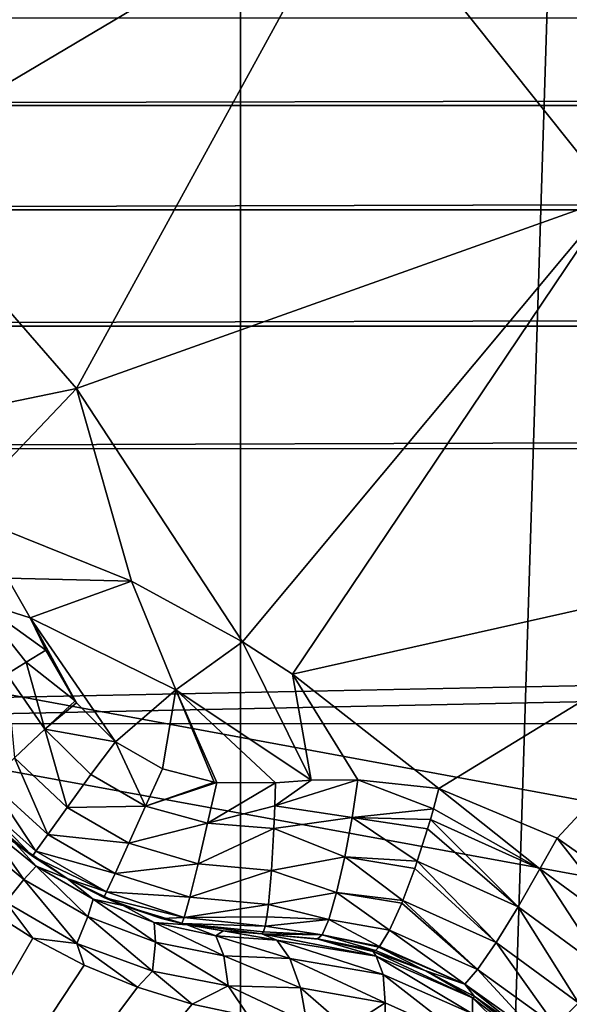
# Model space of a CAD drawing. Header units: metres. Extents: x -206 to 75, y -104 to 104.
# Tile 633 of 656: x -35.149 to -34.149, y -47.62 to -45.83. Entities that reach past the tile are written whole.
import ezdxf

# ---------------------------------------------------------------- set-up
doc = ezdxf.new("R2010")
doc.units = ezdxf.units.M
doc.layers.add('solid_01_1-CONSUMER_THERM_B_125288', color=7, linetype='CONTINUOUS')

msp = doc.modelspace()

# ---------------------------------------------------------------- linework, layer by layer
at = {"layer": 'solid_01_1-CONSUMER_THERM_B_125288'}
for points in [[(-35.314156, 63.540874), (-34.762913, 63.489876), (-35.295959, -63.561279)], [(-34.762913, 63.489876), (-34.744732, -63.510124), (-35.295959, -63.561279)], [(-30.762913, 63.490448), (-34.744732, -63.510124), (-34.762913, 63.489876)], [(-30.762913, 63.490448), (-30.744732, -63.509552), (-34.744732, -63.510124)], [(-35.81879, -45.726864, 18.055769), (-35.406448, -46.085495, 18.185537), (-35.081638, -45.067837, 17.663486)], [(-35.406448, -46.085495, 18.185537), (-34.53516, -45.569218, 17.835464), (-35.081638, -45.067837, 17.663486)], [(-34.53516, -45.569218, 17.835464), (-34.068989, -46.152966, 17.982162), (-33.486755, -45.361198, 17.424911)], [(-35.56731, -54.055267, 3.45631), (-26.153526, -45.546333, 3.5), (-35.866474, -53.698833, 3.5)], [(-35.518597, -54.981541, 3.5), (-35.866474, -53.698833, 3.5), (-26.153526, -45.546333, 3.5)], [(-35.56731, -54.055267, 3.45631), (-25.853172, -45.904179, 3.455959), (-26.153526, -45.546333, 3.5)], [(-35.518597, -54.981541, 3.5), (-26.153526, -45.546333, 3.5), (-35.050472, -54.926132, 3.5)], [(-35.050472, -54.926132, 3.5), (-26.153526, -45.546333, 3.5), (-34.588764, -54.83429, 3.5)], [(-34.588764, -54.83429, 3.5), (-26.153526, -45.546333, 3.5), (-34.135071, -54.706341, 3.5)], [(-35.406448, -46.085495, 18.185537), (-35.045486, -46.500565, 18.299129), (-34.53516, -45.569218, 17.835464)], [(-35.045486, -46.500565, 18.299129), (-34.068989, -46.152966, 17.982162), (-34.53516, -45.569218, 17.835464)], [(-37.593307, -47.110531, 63.5), (-37.593521, -45.610531, 63.5), (37.606476, -45.599766, 63.5)], [(-36.093307, -47.110317, 63.5), (-37.593307, -47.110531, 63.5), (37.606476, -45.599766, 63.5)], [(-25.743307, -47.108833, 63.5), (-36.093307, -47.110317, 63.5), (37.606476, -45.599766, 63.5)], [(-37.593491, -45.828281, 75.022964), (-37.593468, -45.986691, 75.181549), (37.60651, -45.817513, 75.022964)], [(-37.593468, -45.986691, 75.181549), (37.606533, -45.975925, 75.181549), (37.60651, -45.817513, 75.022964)], [(-35.56731, -54.055267, 3.45631), (-35.277191, -54.400913, 3.325905), (-25.853172, -45.904179, 3.455959)], [(-35.277191, -54.400913, 3.325905), (-25.5634, -46.249416, 3.325387), (-25.853172, -45.904179, 3.455959)], [(-37.593468, -45.986691, 75.181549), (-37.593441, -46.176445, 75.300873), (37.606533, -45.975925, 75.181549)], [(-37.593441, -46.176445, 75.300873), (37.60656, -46.16568, 75.300873), (37.606533, -45.975925, 75.181549)], [(-35.444317, -46.583298, 18.365725), (-35.045486, -46.500565, 18.299129), (-35.406448, -46.085495, 18.185537)], [(-37.593441, -46.176445, 75.300873), (-37.59341, -46.388008, 75.374931), (37.60656, -46.16568, 75.300873)], [(-37.59341, -46.388008, 75.374931), (37.60659, -46.377243, 75.374931), (37.60656, -46.16568, 75.300873)], [(-35.045486, -46.500565, 18.299129), (-34.743782, -46.961246, 18.393747), (-34.068989, -46.152966, 17.982162)], [(-34.743782, -46.961246, 18.393747), (-34.652779, -47.01976, 18.393749), (-34.068989, -46.152966, 17.982162)], [(-34.652779, -47.01976, 18.393749), (-33.694283, -46.805107, 18.100071), (-34.068989, -46.152966, 17.982162)], [(-35.277191, -54.400913, 3.325905), (-35.007877, -54.721775, 3.113388), (-25.5634, -46.249416, 3.325387)], [(-35.007877, -54.721775, 3.113388), (-25.29442, -46.569881, 3.112886), (-25.5634, -46.249416, 3.325387)], [(-37.59341, -46.388008, 75.374931), (-37.59338, -46.610531, 75.400002), (37.60659, -46.377243, 75.374931)], [(37.60659, -46.377243, 75.374931), (-37.59338, -46.610531, 75.400002), (37.606621, -46.599766, 75.400002)], [(-35.444317, -46.583298, 18.365725), (-35.258884, -46.724659, 18.393747), (-35.045486, -46.500565, 18.299129)], [(-35.258884, -46.724659, 18.393747), (-34.945515, -46.850792, 18.393747), (-35.045486, -46.500565, 18.299129)], [(-34.945515, -46.850792, 18.393747), (-34.743782, -46.961246, 18.393747), (-35.045486, -46.500565, 18.299129)], [(-38.864662, -46.52047, 75.400002), (-54.590946, -63.612965, 75.400002), (54.609055, -63.597332, 75.400002)], [(-37.59338, -46.610531, 75.400002), (-38.864662, -46.52047, 75.400002), (54.609055, -63.597332, 75.400002)], [(-35.007877, -54.721775, 3.113388), (-34.768879, -55.006523, 2.826262), (-25.29442, -46.569881, 3.112886)], [(-34.768879, -55.006523, 2.826262), (-25.055708, -46.854282, 2.825941), (-25.29442, -46.569881, 3.112886)], [(37.606621, -46.599766, 75.400002), (-37.59338, -46.610531, 75.400002), (54.609055, -63.597332, 75.400002)], [(-35.170738, -46.845531, 18.416395), (-34.945515, -46.850792, 18.393747), (-35.258884, -46.724659, 18.393747)], [(-34.652779, -47.01976, 18.393749), (-34.386856, -47.227959, 18.393747), (-33.694283, -46.805107, 18.100071)], [(-34.386856, -47.227959, 18.393747), (-34.171238, -47.318062, 18.365673), (-33.694283, -46.805107, 18.100071)], [(-34.171238, -47.318062, 18.365673), (-33.981152, -47.45203, 18.346268), (-33.694283, -46.805107, 18.100071)], [(-35.225338, -46.887127, 18.4196), (-35.129639, -46.917519, 18.426382), (-35.170738, -46.845531, 18.416395)], [(-35.170738, -46.845531, 18.416395), (-35.129639, -46.917519, 18.426382), (-34.945515, -46.850792, 18.393747)], [(-34.864616, -47.048637, 18.426445), (-34.945515, -46.850792, 18.393747), (-35.129639, -46.917519, 18.426382)], [(-34.864616, -47.048637, 18.426445), (-34.743782, -46.961246, 18.393747), (-34.945515, -46.850792, 18.393747)], [(-34.768879, -55.006523, 2.826262), (-34.568623, -55.245106, 2.474663), (-25.055708, -46.854282, 2.825941)], [(-34.568623, -55.245106, 2.474663), (-24.855675, -47.092602, 2.474663), (-25.055708, -46.854282, 2.825941)], [(-35.225338, -46.887127, 18.4196), (-35.101273, -46.976398, 18.432564), (-35.129639, -46.917519, 18.426382)], [(-35.225338, -46.887127, 18.4196), (-35.136829, -46.998226, 18.433228), (-35.101273, -46.976398, 18.432564)], [(-35.225338, -46.887127, 18.4196), (-35.171738, -47.020218, 18.42696), (-35.136829, -46.998226, 18.433228)], [(-35.047611, -47.068611, 18.438097), (-35.129639, -46.917519, 18.426382), (-35.101273, -46.976398, 18.432564)], [(-34.974636, -47.14315, 18.439514), (-34.864616, -47.048637, 18.426445), (-35.129639, -46.917519, 18.426382)], [(-35.045162, -47.07185, 18.438204), (-34.974636, -47.14315, 18.439514), (-35.129639, -46.917519, 18.426382)], [(-35.047611, -47.068611, 18.438097), (-35.045162, -47.07185, 18.438204), (-35.129639, -46.917519, 18.426382)], [(-34.618507, -47.212528, 18.426382), (-34.743782, -46.961246, 18.393747), (-34.864616, -47.048637, 18.426445)], [(-34.618507, -47.212528, 18.426382), (-34.652779, -47.01976, 18.393749), (-34.743782, -46.961246, 18.393747)], [(-35.136829, -46.998226, 18.433228), (-35.047611, -47.068611, 18.438097), (-35.101273, -46.976398, 18.432564)], [(-35.103058, -47.120167, 18.430731), (-35.136829, -46.998226, 18.433228), (-35.171738, -47.020218, 18.42696)], [(-35.103058, -47.120167, 18.430731), (-35.047611, -47.068611, 18.438097), (-35.136829, -46.998226, 18.433228)], [(-35.103058, -47.120167, 18.430731), (-35.171738, -47.020218, 18.42696), (-35.158104, -47.172207, 18.397263)], [(-34.533943, -47.212158, 18.416172), (-34.386856, -47.227959, 18.393747), (-34.652779, -47.01976, 18.393749)], [(-34.533943, -47.212158, 18.416172), (-34.652779, -47.01976, 18.393749), (-34.618507, -47.212528, 18.426382)], [(-34.974636, -47.14315, 18.439514), (-34.889271, -47.192047, 18.439503), (-34.864616, -47.048637, 18.426445)], [(-34.889271, -47.192047, 18.439503), (-34.795006, -47.216503, 18.438219), (-34.864616, -47.048637, 18.426445)], [(-34.683678, -47.217419, 18.432564), (-34.618507, -47.212528, 18.426382), (-34.864616, -47.048637, 18.426445)], [(-34.790104, -47.217113, 18.438089), (-34.683678, -47.217419, 18.432564), (-34.864616, -47.048637, 18.426445)], [(-34.795006, -47.216503, 18.438219), (-34.790104, -47.217113, 18.438089), (-34.864616, -47.048637, 18.426445)], [(-35.103058, -47.120167, 18.430731), (-35.045162, -47.07185, 18.438204), (-35.047611, -47.068611, 18.438097)], [(-35.103058, -47.120167, 18.430731), (-34.974636, -47.14315, 18.439514), (-35.045162, -47.07185, 18.438204)], [(-34.568623, -55.245106, 2.474663), (-34.414318, -55.428944, 2.071429), (-24.855675, -47.092602, 2.474663)], [(-34.414318, -55.428944, 2.071429), (-24.70137, -47.276443, 2.071429), (-24.855675, -47.092602, 2.474663)], [(-36.093307, -47.110317, 69.900002), (-36.093307, -47.110317, 63.5), (-25.743307, -47.108833, 63.5)], [(-25.743307, -47.108833, 69.900002), (-36.093307, -47.110317, 69.900002), (-25.743307, -47.108833, 63.5)], [(-25.743307, -47.108833, 69.900002), (-36.093094, -48.610317, 69.900002), (-36.093307, -47.110317, 69.900002)], [(-25.743307, -47.108833, 69.900002), (-25.743092, -48.608833, 69.900002), (-36.093094, -48.610317, 69.900002)], [(-35.103058, -47.120167, 18.430731), (-35.158104, -47.172207, 18.397263), (-35.062527, -47.262001, 18.395981)], [(-35.103058, -47.120167, 18.430731), (-35.019581, -47.202099, 18.430346), (-34.974636, -47.14315, 18.439514)], [(-35.103058, -47.120167, 18.430731), (-35.062527, -47.262001, 18.395981), (-35.019581, -47.202099, 18.430346)], [(-35.019581, -47.202099, 18.430346), (-34.919716, -47.259697, 18.430346), (-34.974636, -47.14315, 18.439514)], [(-34.919716, -47.259697, 18.430346), (-34.889271, -47.192047, 18.439503), (-34.974636, -47.14315, 18.439514)], [(-35.158104, -47.172207, 18.397263), (-35.202961, -47.21553, 18.338661), (-35.097683, -47.311218, 18.337481)], [(-35.158104, -47.172207, 18.397263), (-35.097683, -47.311218, 18.337481), (-35.062527, -47.262001, 18.395981)], [(-35.019581, -47.202099, 18.430346), (-35.062527, -47.262001, 18.395981), (-34.919716, -47.259697, 18.430346)], [(-34.919716, -47.259697, 18.430346), (-34.795006, -47.216503, 18.438219), (-34.889271, -47.192047, 18.439503)], [(-35.202961, -47.21553, 18.338661), (-35.229954, -47.242748, 18.264479), (-35.119152, -47.341492, 18.26395)], [(-35.202961, -47.21553, 18.338661), (-35.119152, -47.341492, 18.26395), (-35.097683, -47.311218, 18.337481)], [(-34.919716, -47.259697, 18.430346), (-34.790104, -47.217113, 18.438089), (-34.795006, -47.216503, 18.438219)], [(-34.919716, -47.259697, 18.430346), (-34.80695, -47.290932, 18.430729), (-34.790104, -47.217113, 18.438089)], [(-34.80695, -47.290932, 18.430729), (-34.683678, -47.217419, 18.432564), (-34.790104, -47.217113, 18.438089)], [(-34.80695, -47.290932, 18.430729), (-34.684788, -47.259125, 18.433228), (-34.683678, -47.217419, 18.432564)], [(-34.684788, -47.259125, 18.433228), (-34.533943, -47.212158, 18.416172), (-34.618507, -47.212528, 18.426382)], [(-34.544312, -47.28019, 18.4196), (-34.533943, -47.212158, 18.416172), (-34.684788, -47.259125, 18.433228)], [(-34.684788, -47.259125, 18.433228), (-34.618507, -47.212528, 18.426382), (-34.683678, -47.217419, 18.432564)], [(-34.544312, -47.28019, 18.4196), (-34.396526, -47.264378, 18.401197), (-34.533943, -47.212158, 18.416172)], [(-34.396526, -47.264378, 18.401197), (-34.386856, -47.227959, 18.393747), (-34.533943, -47.212158, 18.416172)], [(-34.203232, -47.373531, 18.376822), (-34.386856, -47.227959, 18.393747), (-34.396526, -47.264378, 18.401197)], [(-34.203232, -47.373531, 18.376822), (-34.171238, -47.318062, 18.365673), (-34.386856, -47.227959, 18.393747)], [(-35.229954, -47.242748, 18.264479), (-35.125538, -47.350838, 18.18961), (-35.119152, -47.341492, 18.26395)], [(-35.229954, -47.242748, 18.264479), (-35.210896, -47.279251, 18.188997), (-35.125538, -47.350838, 18.18961)], [(-35.062527, -47.262001, 18.395981), (-35.097683, -47.311218, 18.337481), (-34.950073, -47.326862, 18.395983)], [(-35.062527, -47.262001, 18.395981), (-34.950073, -47.326862, 18.395983), (-34.919716, -47.259697, 18.430346)], [(-34.919716, -47.259697, 18.430346), (-34.950073, -47.326862, 18.395983), (-34.80695, -47.290932, 18.430729)], [(-34.80695, -47.290932, 18.430729), (-34.686371, -47.300354, 18.42696), (-34.684788, -47.259125, 18.433228)], [(-34.544312, -47.28019, 18.4196), (-34.684788, -47.259125, 18.433228), (-34.686371, -47.300354, 18.42696)], [(-34.544312, -47.28019, 18.4196), (-34.402084, -47.284016, 18.402803), (-34.396526, -47.264378, 18.401197)], [(-34.414318, -55.428944, 2.071429), (-34.337975, -55.519901, 1.8802), (-24.70137, -47.276443, 2.071429)], [(-34.203232, -47.373531, 18.376822), (-34.396526, -47.264378, 18.401197), (-34.402084, -47.284016, 18.402803)], [(-34.337975, -55.519901, 1.8802), (-24.625298, -47.367077, 1.880731), (-24.70137, -47.276443, 2.071429)], [(-35.243057, -47.309559, 16.547344), (-35.14119, -47.393349, 16.525867), (-35.210945, -47.294136, 16.615082)], [(-35.210945, -47.294136, 16.615082), (-35.118771, -47.368622, 16.594746), (-35.15604, -47.327694, 16.674835)], [(-35.14119, -47.393349, 16.525867), (-35.118771, -47.368622, 16.594746), (-35.210945, -47.294136, 16.615082)], [(-35.15604, -47.327694, 16.674835), (-35.125538, -47.350838, 18.18961), (-35.210896, -47.279251, 18.188997)], [(-34.950073, -47.326862, 18.395983), (-34.824436, -47.364647, 18.397263), (-34.80695, -47.290932, 18.430729)], [(-34.80695, -47.290932, 18.430729), (-34.824436, -47.364647, 18.397263), (-34.686371, -47.300354, 18.42696)], [(-34.544312, -47.28019, 18.4196), (-34.686371, -47.300354, 18.42696), (-34.557606, -47.351646, 18.402061)], [(-34.544312, -47.28019, 18.4196), (-34.557606, -47.351646, 18.402061), (-34.425751, -47.359695, 18.393162)], [(-34.544312, -47.28019, 18.4196), (-34.407166, -47.301285, 18.402845), (-34.402084, -47.284016, 18.402803)], [(-34.544312, -47.28019, 18.4196), (-34.425751, -47.359695, 18.393162), (-34.407166, -47.301285, 18.402845)], [(-34.242355, -47.442608, 18.367188), (-34.402084, -47.284016, 18.402803), (-34.407166, -47.301285, 18.402845)], [(-34.242355, -47.442608, 18.367188), (-34.203232, -47.373531, 18.376822), (-34.402084, -47.284016, 18.402803)], [(-35.243057, -47.309559, 16.547344), (-35.173729, -47.434578, 16.47019), (-35.14119, -47.393349, 16.525867)], [(-35.097683, -47.311218, 18.337481), (-35.119152, -47.341492, 18.26395), (-34.975075, -47.381939, 18.337481)], [(-35.097683, -47.311218, 18.337481), (-34.975075, -47.381939, 18.337481), (-34.950073, -47.326862, 18.395983)], [(-34.824436, -47.364647, 18.397263), (-34.690735, -47.376736, 18.394554), (-34.686371, -47.300354, 18.42696)], [(-34.557606, -47.351646, 18.402061), (-34.686371, -47.300354, 18.42696), (-34.690735, -47.376736, 18.394554)], [(-34.242355, -47.442608, 18.367188), (-34.407166, -47.301285, 18.402845), (-34.425751, -47.359695, 18.393162)], [(-35.062485, -47.39156, 16.664267), (-35.125538, -47.350838, 18.18961), (-35.15604, -47.327694, 16.674835)], [(-35.118771, -47.368622, 16.594746), (-35.062485, -47.39156, 16.664267), (-35.15604, -47.327694, 16.674835)], [(-34.950073, -47.326862, 18.395983), (-34.975075, -47.381939, 18.337481), (-34.824436, -47.364647, 18.397263)], [(-34.203232, -47.373531, 18.376822), (-34.027721, -47.502087, 18.358753), (-34.171238, -47.318062, 18.365673)], [(-34.027721, -47.502087, 18.358753), (-33.981152, -47.45203, 18.346268), (-34.171238, -47.318062, 18.365673)], [(-35.119152, -47.341492, 18.26395), (-35.125538, -47.350838, 18.18961), (-34.990536, -47.415684, 18.263947)], [(-35.119152, -47.341492, 18.26395), (-34.990536, -47.415684, 18.263947), (-34.975075, -47.381939, 18.337481)], [(-35.125538, -47.350838, 18.18961), (-35.0625, -47.391552, 18.189682), (-34.990536, -47.415684, 18.263947)], [(-35.062485, -47.39156, 16.664267), (-35.0625, -47.391552, 18.189682), (-35.125538, -47.350838, 18.18961)], [(-34.975075, -47.381939, 18.337481), (-34.839485, -47.425175, 18.338659), (-34.824436, -47.364647, 18.397263)], [(-34.824436, -47.364647, 18.397263), (-34.839485, -47.425175, 18.338659), (-34.690735, -47.376736, 18.394554)], [(-34.557606, -47.351646, 18.402061), (-34.690735, -47.376736, 18.394554), (-34.572411, -47.416653, 18.36202)], [(-34.557606, -47.351646, 18.402061), (-34.572411, -47.416653, 18.36202), (-34.451984, -47.431118, 18.356619)], [(-34.557606, -47.351646, 18.402061), (-34.43026, -47.372864, 18.388723), (-34.425751, -47.359695, 18.393162)], [(-34.557606, -47.351646, 18.402061), (-34.451984, -47.431118, 18.356619), (-34.43026, -47.372864, 18.388723)], [(-34.28231, -47.50742, 18.330465), (-34.425751, -47.359695, 18.393162), (-34.43026, -47.372864, 18.388723)], [(-34.242355, -47.442608, 18.367188), (-34.425751, -47.359695, 18.393162), (-34.28231, -47.50742, 18.330465)], [(-35.14119, -47.393349, 16.525867), (-35.025005, -47.46043, 16.525846), (-35.118771, -47.368622, 16.594746)], [(-35.118771, -47.368622, 16.594746), (-35.014782, -47.428661, 16.59473), (-35.062485, -47.39156, 16.664267)], [(-35.025005, -47.46043, 16.525846), (-35.014782, -47.428661, 16.59473), (-35.118771, -47.368622, 16.594746)], [(-34.975075, -47.381939, 18.337481), (-34.990536, -47.415684, 18.263947), (-34.839485, -47.425175, 18.338659)], [(-34.839485, -47.425175, 18.338659), (-34.696293, -47.43824, 18.338903), (-34.690735, -47.376736, 18.394554)], [(-34.572411, -47.416653, 18.36202), (-34.690735, -47.376736, 18.394554), (-34.696293, -47.43824, 18.338903)], [(-34.28231, -47.50742, 18.330465), (-34.43026, -47.372864, 18.388723), (-34.451984, -47.431118, 18.356619)], [(-34.337975, -55.519901, 1.8802), (-24.523346, -47.488541, 1.720659), (-24.625298, -47.367077, 1.880731)], [(-34.080532, -47.561352, 18.349087), (-34.203232, -47.373531, 18.376822), (-34.242355, -47.442608, 18.367188)], [(-34.080532, -47.561352, 18.349087), (-34.027721, -47.502087, 18.358753), (-34.203232, -47.373531, 18.376822)], [(-35.14119, -47.393349, 16.525867), (-35.173729, -47.434578, 16.47019), (-35.04446, -47.509216, 16.470167)], [(-35.14119, -47.393349, 16.525867), (-35.04446, -47.509216, 16.470167), (-35.025005, -47.46043, 16.525846)], [(-35.0625, -47.391552, 18.189682), (-34.995422, -47.425892, 18.189606), (-34.990536, -47.415684, 18.263947)], [(-35.062485, -47.39156, 16.664267), (-34.995422, -47.425892, 18.189606), (-35.0625, -47.391552, 18.189682)], [(-34.960434, -47.440586, 16.674839), (-34.995422, -47.425892, 18.189606), (-35.062485, -47.39156, 16.664267)], [(-35.014782, -47.428661, 16.59473), (-34.960434, -47.440586, 16.674839), (-35.062485, -47.39156, 16.664267)], [(-34.990536, -47.415684, 18.263947), (-34.995422, -47.425892, 18.189606), (-34.849537, -47.46217, 18.264473)], [(-34.990536, -47.415684, 18.263947), (-34.849537, -47.46217, 18.264473), (-34.839485, -47.425175, 18.338659)], [(-34.572411, -47.416653, 18.36202), (-34.696293, -47.43824, 18.338903), (-34.586689, -47.465614, 18.304127)], [(-34.572411, -47.416653, 18.36202), (-34.586689, -47.465614, 18.304127), (-34.476177, -47.485046, 18.298189)], [(-34.572411, -47.416653, 18.36202), (-34.454006, -47.436096, 18.352715), (-34.451984, -47.431118, 18.356619)], [(-34.572411, -47.416653, 18.36202), (-34.476177, -47.485046, 18.298189), (-34.454006, -47.436096, 18.352715)], [(-35.173729, -47.434578, 16.47019), (-35.213978, -47.443165, 16.452234), (-35.124989, -47.499798, 16.447765)], [(-35.04446, -47.509216, 16.470167), (-35.173729, -47.434578, 16.47019), (-35.124989, -47.499798, 16.447765)], [(-35.025005, -47.46043, 16.525846), (-34.90144, -47.506786, 16.547297), (-35.014782, -47.428661, 16.59473)], [(-35.014782, -47.428661, 16.59473), (-34.904129, -47.471264, 16.615051), (-34.960434, -47.440586, 16.674839)], [(-34.90144, -47.506786, 16.547297), (-34.904129, -47.471264, 16.615051), (-35.014782, -47.428661, 16.59473)], [(-34.995422, -47.425892, 18.189606), (-34.890968, -47.463871, 18.188997), (-34.849537, -47.46217, 18.264473)], [(-34.960434, -47.440586, 16.674839), (-34.890968, -47.463871, 18.188997), (-34.995422, -47.425892, 18.189606)], [(-34.839485, -47.425175, 18.338659), (-34.849537, -47.46217, 18.264473), (-34.696293, -47.43824, 18.338903)], [(-34.316322, -47.556496, 18.270638), (-34.454006, -47.436096, 18.352715), (-34.476177, -47.485046, 18.298189)], [(-34.316322, -47.556496, 18.270638), (-34.451984, -47.431118, 18.356619), (-34.454006, -47.436096, 18.352715)], [(-34.28231, -47.50742, 18.330465), (-34.451984, -47.431118, 18.356619), (-34.316322, -47.556496, 18.270638)], [(-35.124989, -47.499798, 16.447765), (-35.213978, -47.443165, 16.452234), (-35.996807, -49.010303, 15.440842)], [(-34.844082, -47.475464, 16.708683), (-34.890968, -47.463871, 18.188997), (-34.960434, -47.440586, 16.674839)], [(-34.904129, -47.471264, 16.615051), (-34.844082, -47.475464, 16.708683), (-34.960434, -47.440586, 16.674839)], [(-34.849537, -47.46217, 18.264473), (-34.699329, -47.461174, 18.304218), (-34.696293, -47.43824, 18.338903)], [(-34.586689, -47.465614, 18.304127), (-34.696293, -47.43824, 18.338903), (-34.699329, -47.461174, 18.304218)], [(-34.242355, -47.442608, 18.367188), (-34.28231, -47.50742, 18.330465), (-34.132454, -47.616966, 18.312248)], [(-34.080532, -47.561352, 18.349087), (-34.242355, -47.442608, 18.367188), (-34.132454, -47.616966, 18.312248)], [(-35.025005, -47.46043, 16.525846), (-35.04446, -47.509216, 16.470167), (-34.907024, -47.559978, 16.492531)], [(-35.025005, -47.46043, 16.525846), (-34.907024, -47.559978, 16.492531), (-34.90144, -47.506786, 16.547297)], [(-34.904129, -47.471264, 16.615051), (-34.792004, -47.495701, 16.65275), (-34.844082, -47.475464, 16.708683)], [(-34.77739, -47.531651, 16.586763), (-34.792004, -47.495701, 16.65275), (-34.904129, -47.471264, 16.615051)], [(-34.90144, -47.506786, 16.547297), (-34.77739, -47.531651, 16.586763), (-34.904129, -47.471264, 16.615051)], [(-34.890968, -47.463871, 18.188997), (-34.853809, -47.47332, 18.188536), (-34.849537, -47.46217, 18.264473)], [(-34.844082, -47.475464, 16.708683), (-34.853809, -47.47332, 18.188536), (-34.890968, -47.463871, 18.188997)], [(-34.849537, -47.46217, 18.264473), (-34.853809, -47.47332, 18.188536), (-34.702423, -47.478004, 18.266209)], [(-34.853809, -47.47332, 18.188536), (-34.705498, -47.488274, 18.225876), (-34.702423, -47.478004, 18.266209)], [(-34.853809, -47.47332, 18.188536), (-34.708462, -47.491676, 18.184393), (-34.705498, -47.488274, 18.225876)], [(-34.708462, -47.491676, 16.770613), (-34.708462, -47.491676, 18.184393), (-34.853809, -47.47332, 18.188536)], [(-34.778839, -47.486397, 16.735825), (-34.708462, -47.491676, 16.770613), (-34.853809, -47.47332, 18.188536)], [(-34.778839, -47.486397, 16.735825), (-34.853809, -47.47332, 18.188536), (-34.844082, -47.475464, 16.708683)], [(-34.849537, -47.46217, 18.264473), (-34.702423, -47.478004, 18.266209), (-34.699329, -47.461174, 18.304218)], [(-34.586689, -47.465614, 18.304127), (-34.699329, -47.461174, 18.304218), (-34.702423, -47.478004, 18.266209)], [(-34.586689, -47.465614, 18.304127), (-34.702423, -47.478004, 18.266209), (-34.598591, -47.493462, 18.237627)], [(-34.586689, -47.465614, 18.304127), (-34.598591, -47.493462, 18.237627), (-34.494686, -47.515102, 18.230299)], [(-34.586689, -47.465614, 18.304127), (-34.494686, -47.515102, 18.230299), (-34.476177, -47.485046, 18.298189)], [(-34.792004, -47.495701, 16.65275), (-34.778839, -47.486397, 16.735825), (-34.844082, -47.475464, 16.708683)], [(-34.792004, -47.495701, 16.65275), (-34.681389, -47.503616, 16.701927), (-34.778839, -47.486397, 16.735825)], [(-34.778839, -47.486397, 16.735825), (-34.681389, -47.503616, 16.701927), (-34.708462, -47.491676, 16.770613)], [(-34.598591, -47.493462, 18.237627), (-34.705498, -47.488274, 18.225876), (-34.708462, -47.491676, 18.184393)], [(-34.598591, -47.493462, 18.237627), (-34.702423, -47.478004, 18.266209), (-34.705498, -47.488274, 18.225876)], [(-34.339489, -47.583332, 18.198984), (-34.476177, -47.485046, 18.298189), (-34.494686, -47.515102, 18.230299)], [(-34.316322, -47.556496, 18.270638), (-34.476177, -47.485046, 18.298189), (-34.339489, -47.583332, 18.198984)], [(-34.337975, -55.519901, 1.8802), (-34.235954, -55.641449, 1.720235), (-24.523346, -47.488541, 1.720659)], [(-34.235954, -55.641449, 1.720235), (-24.400944, -47.634373, 1.600154), (-24.523346, -47.488541, 1.720659)], [(-35.031403, -47.548534, 16.45224), (-35.124989, -47.499798, 16.447765), (-35.996807, -49.010303, 15.440842)], [(-35.04446, -47.509216, 16.470167), (-35.124989, -47.499798, 16.447765), (-35.031403, -47.548534, 16.45224)], [(-35.04446, -47.509216, 16.470167), (-35.031403, -47.548534, 16.45224), (-34.934624, -47.588619, 16.465441)], [(-34.907024, -47.559978, 16.492531), (-35.04446, -47.509216, 16.470167), (-34.934624, -47.588619, 16.465441)], [(-34.90144, -47.506786, 16.547297), (-34.907024, -47.559978, 16.492531), (-34.76981, -47.586044, 16.533424)], [(-34.90144, -47.506786, 16.547297), (-34.76981, -47.586044, 16.533424), (-34.77739, -47.531651, 16.586763)], [(-34.792004, -47.495701, 16.65275), (-34.657391, -47.536797, 16.639467), (-34.681389, -47.503616, 16.701927)], [(-34.77739, -47.531651, 16.586763), (-34.657391, -47.536797, 16.639467), (-34.792004, -47.495701, 16.65275)], [(-34.607193, -47.50106, 18.172096), (-34.598591, -47.493462, 18.237627), (-34.708462, -47.491676, 18.184393)], [(-34.605721, -47.501293, 16.797169), (-34.607193, -47.50106, 18.172096), (-34.708462, -47.491676, 18.184393)], [(-34.605721, -47.501293, 16.797169), (-34.708462, -47.491676, 18.184393), (-34.708462, -47.491676, 16.770613)], [(-34.500317, -47.53231, 16.76437), (-34.605721, -47.501293, 16.797169), (-34.708462, -47.491676, 16.770613)], [(-34.681389, -47.503616, 16.701927), (-34.500317, -47.53231, 16.76437), (-34.708462, -47.491676, 16.770613)], [(-34.487808, -47.565525, 16.696571), (-34.500317, -47.53231, 16.76437), (-34.681389, -47.503616, 16.701927)], [(-34.657391, -47.536797, 16.639467), (-34.487808, -47.565525, 16.696571), (-34.681389, -47.503616, 16.701927)], [(-34.598591, -47.493462, 18.237627), (-34.607193, -47.50106, 18.172096), (-34.502018, -47.522106, 18.193224)], [(-34.607193, -47.50106, 18.172096), (-34.507813, -47.523468, 18.155281), (-34.502018, -47.522106, 18.193224)], [(-34.605721, -47.501293, 16.797169), (-34.507813, -47.523468, 18.155281), (-34.607193, -47.50106, 18.172096)], [(-34.505821, -47.524059, 16.82033), (-34.507813, -47.523468, 18.155281), (-34.605721, -47.501293, 16.797169)], [(-34.500317, -47.53231, 16.76437), (-34.505821, -47.524059, 16.82033), (-34.605721, -47.501293, 16.797169)], [(-34.598591, -47.493462, 18.237627), (-34.495674, -47.516277, 18.225767), (-34.494686, -47.515102, 18.230299)], [(-34.598591, -47.493462, 18.237627), (-34.502018, -47.522106, 18.193224), (-34.495674, -47.516277, 18.225767)], [(-34.28231, -47.50742, 18.330465), (-34.316322, -47.556496, 18.270638), (-34.174503, -47.659081, 18.252228)], [(-34.132454, -47.616966, 18.312248), (-34.28231, -47.50742, 18.330465), (-34.174503, -47.659081, 18.252228)], [(-34.411839, -47.558659, 18.138186), (-34.502018, -47.522106, 18.193224), (-34.507813, -47.523468, 18.155281)], [(-34.505821, -47.524059, 16.82033), (-34.411839, -47.558659, 18.138186), (-34.507813, -47.523468, 18.155281)], [(-34.410336, -47.559326, 16.839996), (-34.411839, -47.558659, 18.138186), (-34.505821, -47.524059, 16.82033)], [(-34.325512, -47.608044, 16.810583), (-34.410336, -47.559326, 16.839996), (-34.505821, -47.524059, 16.82033)], [(-34.500317, -47.53231, 16.76437), (-34.325512, -47.608044, 16.810583), (-34.505821, -47.524059, 16.82033)], [(-34.411839, -47.558659, 18.138186), (-34.495674, -47.516277, 18.225767), (-34.502018, -47.522106, 18.193224)], [(-34.339489, -47.583332, 18.198984), (-34.494686, -47.515102, 18.230299), (-34.495674, -47.516277, 18.225767)], [(-34.339489, -47.583332, 18.198984), (-34.495674, -47.516277, 18.225767), (-34.411839, -47.558659, 18.138186)], [(-34.77739, -47.531651, 16.586763), (-34.76981, -47.586044, 16.533424), (-34.638191, -47.58971, 16.587652)], [(-34.77739, -47.531651, 16.586763), (-34.638191, -47.58971, 16.587652), (-34.657391, -47.536797, 16.639467)], [(-34.657391, -47.536797, 16.639467), (-34.484234, -47.617142, 16.640182), (-34.487808, -47.565525, 16.696571)], [(-34.638191, -47.58971, 16.587652), (-34.484234, -47.617142, 16.640182), (-34.657391, -47.536797, 16.639467)], [(-34.325153, -47.637295, 16.739866), (-34.325512, -47.608044, 16.810583), (-34.500317, -47.53231, 16.76437)], [(-34.487808, -47.565525, 16.696571), (-34.325153, -47.637295, 16.739866), (-34.500317, -47.53231, 16.76437)], [(-34.934624, -47.588619, 16.465441), (-35.031403, -47.548534, 16.45224), (-35.996807, -49.010303, 15.440842)], [(-34.907024, -47.559978, 16.492531), (-34.934624, -47.588619, 16.465441), (-34.835205, -47.619762, 16.486931)], [(-34.76981, -47.586044, 16.533424), (-34.907024, -47.559978, 16.492531), (-34.835205, -47.619762, 16.486931)], [(-34.339489, -47.583332, 18.198984), (-34.411839, -47.558659, 18.138186), (-34.321667, -47.605717, 18.12392)], [(-34.410336, -47.559326, 16.839996), (-34.321667, -47.605717, 18.12392), (-34.411839, -47.558659, 18.138186)], [(-34.320679, -47.606319, 16.856094), (-34.321667, -47.605717, 18.12392), (-34.410336, -47.559326, 16.839996)], [(-34.325512, -47.608044, 16.810583), (-34.320679, -47.606319, 16.856094), (-34.410336, -47.559326, 16.839996)], [(-34.316322, -47.556496, 18.270638), (-34.339489, -47.583332, 18.198984), (-34.200829, -47.682121, 18.180346)], [(-34.174503, -47.659081, 18.252228), (-34.316322, -47.556496, 18.270638), (-34.200829, -47.682121, 18.180346)], [(-34.487808, -47.565525, 16.696571), (-34.484234, -47.617142, 16.640182), (-34.337257, -47.683239, 16.679867)], [(-34.487808, -47.565525, 16.696571), (-34.337257, -47.683239, 16.679867), (-34.325153, -47.637295, 16.739866)], [(-34.835205, -47.619762, 16.486931), (-34.934624, -47.588619, 16.465441), (-35.996807, -49.010303, 15.440842)], [(-34.76981, -47.586044, 16.533424), (-34.835205, -47.619762, 16.486931), (-34.732822, -47.641651, 16.516459)], [(-34.76981, -47.586044, 16.533424), (-34.732822, -47.641651, 16.516459), (-34.626583, -47.653629, 16.554106)], [(-34.76981, -47.586044, 16.533424), (-34.626583, -47.653629, 16.554106), (-34.638191, -47.58971, 16.587652)], [(-34.638191, -47.58971, 16.587652), (-34.626583, -47.653629, 16.554106), (-34.554489, -47.662731, 16.580467)], [(-34.484234, -47.617142, 16.640182), (-34.638191, -47.58971, 16.587652), (-34.554489, -47.662731, 16.580467)], [(-34.339489, -47.583332, 18.198984), (-34.321667, -47.605717, 18.12392), (-34.238663, -47.663727, 18.112694)], [(-34.200829, -47.682121, 18.180346), (-34.339489, -47.583332, 18.198984), (-34.238663, -47.663727, 18.112694)], [(-34.325512, -47.608044, 16.810583), (-34.171127, -47.728371, 16.839632), (-34.320679, -47.606319, 16.856094)], [(-34.181751, -47.75008, 16.767014), (-34.171127, -47.728371, 16.839632), (-34.325512, -47.608044, 16.810583)], [(-34.325153, -47.637295, 16.739866), (-34.181751, -47.75008, 16.767014), (-34.325512, -47.608044, 16.810583)], [(-34.320679, -47.606319, 16.856094), (-34.238663, -47.663727, 18.112694), (-34.321667, -47.605717, 18.12392)], [(-34.163837, -47.731861, 16.877464), (-34.238663, -47.663727, 18.112694), (-34.320679, -47.606319, 16.856094)], [(-34.171127, -47.728371, 16.839632), (-34.163837, -47.731861, 16.877464), (-34.320679, -47.606319, 16.856094)], [(-34.732822, -47.641651, 16.516459), (-34.835205, -47.619762, 16.486931), (-35.996807, -49.010303, 15.440842)], [(-34.484234, -47.617142, 16.640182), (-34.554489, -47.662731, 16.580467), (-34.484257, -47.680851, 16.603487)], [(-34.337257, -47.683239, 16.679867), (-34.484234, -47.617142, 16.640182), (-34.484257, -47.680851, 16.603487)], [(-34.132454, -47.616966, 18.312248), (-34.174503, -47.659081, 18.252228), (-34.057228, -47.78904, 18.242765)]]:
    msp.add_3dface(points, dxfattribs=at)

doc.saveas('drawing.dxf')
